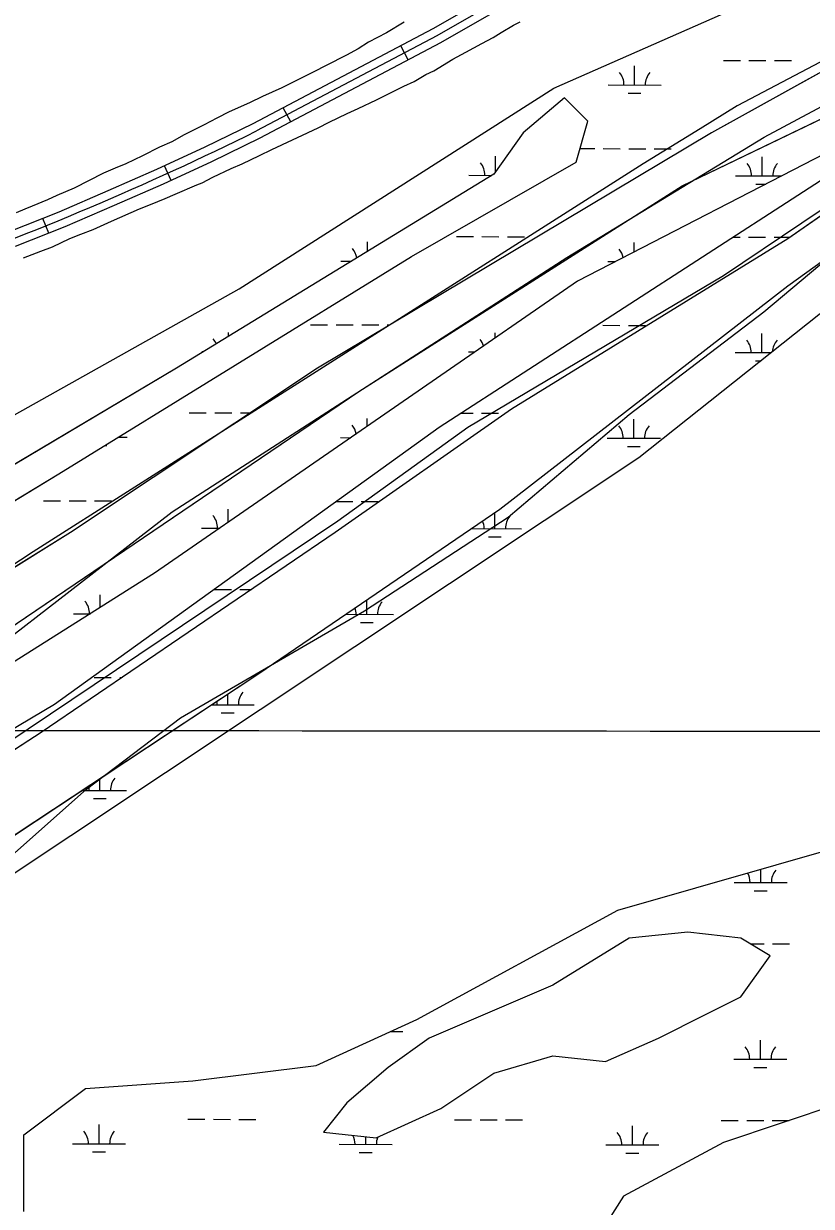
# Model space of a CAD drawing. Extents: x 3219052 to 3256913, y 800770 to 826146.
# Drawn here: x 3247421 to 3248904, y 817381 to 819609 of the extents above; entities that cross this region are included whole.
import ezdxf

# ---------------------------------------------------------------- set-up
doc = ezdxf.new("R2010")
doc.units = 0
for name, color, linetype in [('V-GRID-MAJR', 7, 'Continuous'), ('V-ROAD-CNTR', 7, 'Continuous'), ('V-SITE-VEGE', 7, 'Continuous'), ('V-TOPO-SHOR', 7, 'Continuous'), ('V-WETL-SWMP', 7, 'Continuous')]:
    doc.layers.add(name, color=color, linetype=linetype)

msp = doc.modelspace()

# ---------------------------------------------------------------- linework, layer by layer
at = {"layer": 'V-GRID-MAJR'}
msp.add_spline([(3223238.921, 818307.868), (3228474.772, 818299.872), (3233710.625, 818292.637), (3238946.4790000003, 818286.164), (3244182.3340000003, 818280.452), (3249418.1890000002, 818275.502), (3254654.045, 818271.314), (3254654.046, 818271.314)], degree=3, dxfattribs=at)
at = {"layer": 'V-ROAD-CNTR'}
for p, q in [((3248145.06667276, 819540.226892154), (3248131.079700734, 819566.765839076)), ((3247923.9051150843, 819423.662125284), (3247909.91714306, 819450.2020722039)), ((3247698.728565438, 819313.3673458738), (3247686.156590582, 819340.6052913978)), ((3247468.501025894, 819214.008544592), (3247457.3490481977, 819241.8584888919))]:
    msp.add_line(p, q, dxfattribs=at)
for points in [[(3248775.043412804, 819888.6771952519), (3248447.889067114, 819728.632515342), (3248198.692565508, 819585.4458017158), (3247859.150244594, 819406.4891596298)], [(3248440.849081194, 819741.887488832), (3248191.45657998, 819598.5877754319), (3247852.3532581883, 819419.8621328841), (3247762.1554385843, 819375.6842212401), (3247671.3676201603, 819333.7793050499), (3247579.73280343, 819293.381385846), (3247487.108988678, 819253.77446506), (3247394.0251748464, 819216.5015396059)], [(3248454.9290530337, 819715.3775418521), (3248205.928551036, 819572.3038279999), (3247865.947231, 819393.1161863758), (3247775.041412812, 819348.5902754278), (3247683.705595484, 819306.4333597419), (3247591.6807795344, 819265.863440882), (3247498.584965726, 819226.0545205), (3247404.9311530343, 819188.5535955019)]]:
    msp.add_lwpolyline(points, dxfattribs=at)
msp.add_arc((3245295.2864523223, 824566.2285550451), 5761.623744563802, 289.5577732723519, 296.4226954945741, dxfattribs=at)
at = {"layer": 'V-SITE-VEGE'}
for p, q in [((3249479.009, 819635.166), (3248859.409, 819203.483)), ((3248137.543, 819611.184), (3248103.921, 819591.382)), ((3248319.679, 819591.892), (3248342.867, 819605.87)), ((3248342.867, 819605.87), (3248355.626, 819611.7000000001)), ((3248070.29, 819573.9010000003), (3248050.583, 819561.09)), ((3248103.921, 819591.382), (3248070.29, 819573.9010000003)), ((3248268.664, 819562.768), (3248283.737, 819570.925)), ((3248283.737, 819570.925), (3248304.61, 819582.576)), ((3248304.61, 819582.576), (3248319.679, 819591.892)), ((3248028.5500000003, 819549.437), (3247990.2830000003, 819529.625)), ((3248050.583, 819561.09), (3248028.5500000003, 819549.437)), ((3248229.238, 819541.792), (3248253.588, 819554.61)), ((3248253.588, 819554.61), (3248268.664, 819562.768)), ((3249014.31, 819568.7540000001), (3248715.574, 819402.721)), ((3247990.2830000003, 819529.625), (3247967.092, 819517.968)), ((3248193.295, 819519.661), (3248229.238, 819541.792)), ((3247967.092, 819517.968), (3247931.143, 819499.321)), ((3248156.19, 819499.849), (3248178.22, 819512.665)), ((3248178.22, 819512.665), (3248193.295, 819519.661)), ((3248859.409, 819114.931), (3249412.623, 819513.411)), ((3247906.788, 819487.661), (3247870.838, 819471.337)), ((3247931.143, 819499.321), (3247906.788, 819487.661)), ((3248085.452, 819464.8790000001), (3248136.4760000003, 819490.522)), ((3248136.4760000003, 819490.522), (3248156.19, 819499.849)), ((3247846.483, 819459.677), (3247808.2120000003, 819442.188)), ((3247870.838, 819471.337), (3247846.483, 819459.677)), ((3248050.6580000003, 819448.557), (3248085.452, 819464.8790000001)), ((3248438.969, 819469.133), (3248361.518, 819402.721)), ((3248483.227, 819424.859), (3248438.969, 819469.133)), ((3247808.2120000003, 819442.188), (3247785.018, 819430.53)), ((3247996.153, 819422.906), (3248029.781, 819439.226)), ((3248029.781, 819439.226), (3248050.6580000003, 819448.557)), ((3248660.254, 819303.1020000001), (3248958.989, 819446.996)), ((3247760.668, 819417.712), (3247723.558, 819399.063)), ((3247785.018, 819430.53), (3247760.668, 819417.712)), ((3247975.278, 819412.4180000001), (3247996.153, 819422.906)), ((3248461.098, 819347.3790000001), (3248483.227, 819424.859)), ((3247723.558, 819399.063), (3247700.3680000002, 819386.2440000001)), ((3247888.299, 819371.607), (3247975.278, 819412.4180000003)), ((3248715.574, 819402.721), (3247974.27, 818959.9670000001)), ((3248361.518, 819402.721), (3248306.198, 819325.2390000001)), ((3247677.173, 819375.75), (3247644.704, 819359.432)), ((3247700.3680000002, 819386.2440000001), (3247677.173, 819375.75)), ((3247865.105, 819359.9500000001), (3247888.299, 819371.6069999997)), ((3247644.704, 819359.432), (3247613.392, 819344.2750000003)), ((3247832.634, 819344.795), (3247865.105, 819359.9500000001)), ((3247571.637, 819326.777), (3247515.973, 819298.8030000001)), ((3247593.674, 819336.109), (3247571.637, 819326.777)), ((3247613.392, 819344.2750000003), (3247593.674, 819336.109)), ((3247776.966, 819319.142), (3247811.757, 819335.464)), ((3247811.757, 819335.464), (3247832.634, 819344.795)), ((3248151.2970000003, 819170.275), (3248461.098, 819347.3790000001)), ((3247706.22, 819287.6539999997), (3247746.813, 819305.15)), ((3248306.198, 819325.2390000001), (3247708.7260000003, 818959.9670000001)), ((3247746.813, 819305.15), (3247757.254, 819308.6539999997)), ((3247757.254, 819308.654), (3247776.966, 819319.142)), ((3247483.497, 819284.807), (3247466.1040000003, 819276.6460000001)), ((3247515.973, 819298.8030000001), (3247483.497, 819284.807)), ((3247687.663, 819279.488), (3247706.22, 819287.6540000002)), ((3248051.719, 818915.692), (3248660.254, 819303.1020000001)), ((3247423.188, 819259.143), (3247406.951, 819252.1449999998)), ((3247437.106, 819264.976), (3247423.188, 819259.143)), ((3247466.1040000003, 819276.6460000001), (3247437.106, 819264.976)), ((3247586.758, 819236.331), (3247638.949, 819259.655)), ((3247638.949, 819259.655), (3247659.826, 819267.823)), ((3247659.826, 819267.823), (3247687.663, 819279.488)), ((3247528.769, 819211.835), (3247551.964, 819221.167)), ((3247551.964, 819221.167), (3247586.758, 819236.3309999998)), ((3247475.414, 819188.508), (3247507.887, 819203.665)), ((3247507.887, 819203.665), (3247528.769, 819211.835)), ((3248859.409, 819203.483), (3248339.389, 818882.485)), ((3247420.898, 819167.502), (3247453.375, 819180.336)), ((3247453.375, 819180.336), (3247475.414, 819188.508)), ((3247487.4420000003, 818760.728), (3248151.2970000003, 819170.275)), ((3248317.2630000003, 818694.3150000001), (3248859.409, 819114.931)), ((3247708.7260000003, 818959.9670000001), (3247299.35, 818716.452)), ((3247974.27, 818959.9670000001), (3247509.571, 818650.04)), ((3246779.33, 818052.323), (3248051.719, 818915.692)), ((3248339.389, 818882.485), (3248007.4620000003, 818650.04)), ((3246646.558, 818251.562), (3247487.4420000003, 818760.728)), ((3247863.627, 818384.387), (3248317.2630000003, 818694.3150000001)), ((3247509.571, 818650.04), (3246956.359, 818306.905)), ((3248007.4620000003, 818650.04), (3247454.25, 818273.699)), ((3247277.221, 817996.9770000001), (3247863.627, 818384.387)), ((3247454.25, 818273.699), (3247232.964, 818129.8050000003)), ((3248560.676, 817886.287), (3248416.841, 817797.738)), ((3248671.3170000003, 817897.359), (3248560.676, 817886.287)), ((3248770.897, 817886.287), (3248671.3170000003, 817897.359)), ((3248826.217, 817853.083), (3248770.897, 817886.2869999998)), ((3248770.897, 817775.6009999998), (3248826.217, 817853.083)), ((3248416.841, 817797.738), (3248184.4930000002, 817698.1190000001)), ((3248704.511, 817742.395), (3248770.897, 817775.6010000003)), ((3248615.9960000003, 817698.1190000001), (3248704.511, 817742.395)), ((3248184.4930000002, 817698.1190000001), (3248107.042, 817642.7760000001)), ((3248516.419, 817653.843), (3248615.9960000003, 817698.1189999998)), ((3248306.198, 817631.706), (3248416.841, 817664.9130000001)), ((3248416.841, 817664.9130000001), (3248516.419, 817653.843)), ((3248107.042, 817642.7760000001), (3248029.591, 817576.3610000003)), ((3248206.62, 817565.294), (3248306.198, 817631.706)), ((3248029.591, 817576.361), (3247985.333, 817521.0179999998)), ((3248084.911, 817509.949), (3248206.62, 817565.294)), ((3247985.333, 817521.018), (3248084.911, 817509.949))]:
    msp.add_line(p, q, dxfattribs=at)
at = {"layer": 'V-TOPO-SHOR'}
for points in [[(3248694.3704782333, 819410.720462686), (3248587.0424021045, 819344.5900248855), (3247439.17947264, 818613.6811525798), (3246595.126760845, 818059.1425154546), (3246536.0186917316, 818008.6929737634), (3246510.6084262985, 817949.7439000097), (3246502.0912280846, 817907.6172288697), (3246535.771365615, 817890.6888293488), (3246763.668777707, 818041.9314575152), (3247168.7490679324, 818277.0917710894), (3247700.633359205, 818688.9933090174), (3248443.3806661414, 819167.884132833), (3248814.727820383, 819394.6862435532), (3249051.0011014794, 819520.6246031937), (3249177.593108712, 819596.2194180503), (3249143.9483034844, 819630.0055524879), (3249051.177762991, 819604.9132777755), (3248764.278278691, 819453.7943126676), (3248694.3704782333, 819410.720462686)], [(3249033.4320816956, 819332.2020178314), (3248738.320362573, 819133.5503477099), (3248257.2742683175, 818847.9758247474), (3248012.4661228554, 818671.4819265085), (3247387.846623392, 818251.3458487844), (3247134.6626089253, 818100.1562190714), (3247075.519207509, 818032.8489424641), (3246881.4785944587, 817948.9665893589), (3246780.155523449, 817864.8899085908), (3246746.3340567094, 817814.3873684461), (3246763.1034608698, 817772.207698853), (3246872.6434055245, 817755.1203039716), (3246999.2354127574, 817830.7151188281), (3247167.9894234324, 817914.650470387), (3247387.387303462, 818032.1952948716), (3247539.389576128, 818166.7391834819), (3247716.6784511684, 818301.2300736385), (3248062.6860045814, 818502.7985804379), (3248332.7807524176, 818679.2394802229), (3248560.7664952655, 818872.6264456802), (3248814.038840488, 819065.9604126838), (3249025.131516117, 819242.5249755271)]]:
    msp.add_lwpolyline(points, dxfattribs=at)
at = {"layer": 'V-WETL-SWMP'}
for p, q in [((3248571.050267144, 819493.0443821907), (3248571.125719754, 819529.0443031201)), ((3248738.21121311, 819539.1241298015), (3248770.211142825, 819539.0570608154)), ((3248786.2111076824, 819539.0235263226), (3248818.2110373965, 819538.9564573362)), ((3248834.2110022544, 819538.9229228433), (3248866.210931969, 819538.8558538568)), ((3248521.050376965, 819493.1491774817), (3248621.050157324, 819492.9395868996)), ((3248559.0179515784, 819477.6385669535), (3248583.017898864, 819477.588265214)), ((3248468.468702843, 819373.1881202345), (3248495.954774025, 819373.1305118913)), ((3248511.954738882, 819373.0969773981), (3248543.9546685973, 819373.029908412)), ((3248559.9546334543, 819372.9963739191), (3248591.9545631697, 819372.9293049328)), ((3248607.9545280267, 819372.8957704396), (3248639.9544577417, 819372.8287014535)), ((3248309.2710114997, 819329.544349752), (3248309.3322860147, 819358.7796235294)), ((3248811.163731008, 819321.7277507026), (3248811.2391836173, 819357.7276716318)), ((3248259.256943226, 819322.8844978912), (3248302.1985611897, 819322.7944961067)), ((3248761.1638408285, 819321.8325459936), (3248847.946567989, 819321.6506571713)), ((3248799.131415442, 819306.3219354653), (3248818.0891012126, 819306.2822018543)), ((3248068.4848635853, 819179.9102178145), (3248068.521566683, 819197.4219857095)), ((3248235.6070600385, 819207.5018123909), (3248267.606989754, 819207.4347434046)), ((3248283.606954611, 819207.4012089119), (3248315.6068843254, 819207.3341399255)), ((3248331.6068491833, 819207.3006054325), (3248363.606778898, 819207.2335364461)), ((3248570.3916087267, 819178.7855232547), (3248570.4284642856, 819196.3700338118)), ((3248755.5828784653, 819206.4119896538), (3248769.513887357, 819206.382791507)), ((3248785.513852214, 819206.3492570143), (3248817.513781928, 819206.2821880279)), ((3248833.5137467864, 819206.2486535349), (3248863.2914083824, 819206.1862422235)), ((3248018.446223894, 819161.526860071), (3248038.3472519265, 819161.4851492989)), ((3248520.3531214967, 819160.4749081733), (3248534.759523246, 819160.4447136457)), ((3247961.350691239, 819041.5752634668), (3247993.350620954, 819041.5081944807)), ((3248009.3505858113, 819041.4746599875), (3248041.350515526, 819041.4075910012)), ((3248057.3504803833, 819041.3740565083), (3248089.350410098, 819041.3069875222)), ((3248105.350374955, 819041.273453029), (3248110.384093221, 819041.2629028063)), ((3248511.257483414, 819040.4227080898), (3248543.257413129, 819040.3556391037)), ((3248559.257377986, 819040.3221046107), (3248591.2573077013, 819040.2550356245)), ((3247806.7128637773, 819019.8720871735), (3247806.728132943, 819027.157306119)), ((3248308.6152633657, 819016.6740444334), (3248308.635030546, 819026.1053542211)), ((3248810.4664755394, 818989.0534813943), (3248810.541928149, 819025.0534023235)), ((3247756.6527901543, 818991.2621804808), (3247759.9049140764, 818991.2553643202)), ((3248258.5596877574, 818990.2102285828), (3248270.309664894, 818990.1856016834)), ((3248760.46658536, 818989.1582766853), (3248828.5777101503, 818989.015521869)), ((3248798.4341599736, 818973.647666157), (3248809.2321360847, 818973.6250345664)), ((3247733.002906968, 818875.8794949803), (3247765.002836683, 818875.8124259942)), ((3247781.00280154, 818875.7788915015), (3247813.002731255, 818875.711822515)), ((3247829.0026961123, 818875.678288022), (3247847.8298473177, 818875.6388279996)), ((3248067.793705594, 818850.1451739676), (3248067.8243112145, 818864.7477164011)), ((3248243.5074988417, 818874.8095230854), (3248266.9097342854, 818874.7604740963)), ((3248282.9096991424, 818874.7269396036), (3248314.909628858, 818874.6598706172)), ((3248569.6557562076, 818827.695843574), (3248569.7312088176, 818863.6957645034)), ((3247574.3620720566, 818814.3508560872), (3247577.809592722, 818814.3436303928)), ((3247599.2903456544, 818829.7296425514), (3247615.8418511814, 818829.6949520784)), ((3248017.7489684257, 818828.8525907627), (3248036.943790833, 818828.8123601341)), ((3248519.6558660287, 818827.800638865), (3248619.655646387, 818827.5910482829)), ((3248557.623440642, 818812.2900283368), (3248581.623387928, 818812.2397265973)), ((3247458.746538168, 818709.9529460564), (3247490.7464678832, 818709.8858770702)), ((3247506.7464327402, 818709.852342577), (3247538.746362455, 818709.7852735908)), ((3247554.7463273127, 818709.7517390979), (3247586.746257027, 818709.6846701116)), ((3248009.0261018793, 818708.7996093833), (3248040.6532600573, 818708.7333216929)), ((3248056.6532249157, 818708.6997872), (3248088.6531546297, 818708.6327182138)), ((3247805.977673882, 818669.0985582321), (3247806.0308774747, 818694.4830368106)), ((3248307.862322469, 818657.4311639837), (3248307.926259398, 818687.9367280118)), ((3247755.9555346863, 818658.5879111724), (3247790.6727386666, 818658.5151470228)), ((3248263.412277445, 818657.5243272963), (3248357.862212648, 818657.3263686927)), ((3248295.8300069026, 818642.0253487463), (3248319.8299541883, 818641.9750470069)), ((3247565.1690509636, 818508.7411604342), (3247565.220158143, 818533.1253989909)), ((3247780.3055460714, 818543.1046221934), (3247812.3054757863, 818543.0375532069)), ((3247828.305440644, 818543.004018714), (3247850.0544521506, 818542.9584347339)), ((3248067.0516031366, 818496.0735261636), (3248067.108893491, 818523.4078786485)), ((3247515.1448153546, 818497.2302733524), (3247546.830516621, 818497.1638629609)), ((3248027.2223707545, 818496.1570046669), (3248117.051493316, 818495.9687308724)), ((3248055.019287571, 818480.6677109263), (3248079.0192348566, 818480.6174091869)), ((3247554.049071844, 818377.0774697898), (3247586.0490015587, 818377.0104008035)), ((3247602.0489664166, 818376.9768663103), (3247606.0528582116, 818376.9684745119)), ((3247805.2581693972, 818325.8088465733), (3247805.3001809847, 818345.8533993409)), ((3247775.055336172, 818325.8721490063), (3247855.258059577, 818325.7040512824)), ((3247793.2258538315, 818310.4030313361), (3247817.2258011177, 818310.3527295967)), ((3247564.4474500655, 818164.4512087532), (3247564.4942177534, 818186.7649906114)), ((3247530.825376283, 818164.521677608), (3247614.447340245, 818164.346413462)), ((3247552.4151345, 818149.0453935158), (3247576.415081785, 818148.9950917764)), ((3247457.3520272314, 818044.6044074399), (3247457.8363565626, 818044.603392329)), ((3248808.3747091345, 817991.0306734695), (3248808.4273603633, 818016.1516080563)), ((3248758.3748189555, 817991.1354687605), (3248858.374599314, 817990.9258781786)), ((3248796.342393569, 817975.6248582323), (3248820.342340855, 817975.5745564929)), ((3248788.637847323, 817875.6397866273), (3248814.7247600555, 817875.5851107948)), ((3248830.7247249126, 817875.5515763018), (3248862.724654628, 817875.4845073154)), ((3248112.3144170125, 817710.5559342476), (3248134.5612827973, 817710.5093068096)), ((3248807.677453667, 817658.3564041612), (3248807.752906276, 817694.3563250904)), ((3248757.677563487, 817658.4611994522), (3248857.677343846, 817658.2516088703)), ((3248795.6451381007, 817642.950588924), (3248819.6450853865, 817642.9002871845)), ((3247730.2138850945, 817545.1824177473), (3247762.21381481, 817545.1153487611)), ((3247778.213779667, 817545.0818142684), (3247810.213709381, 817545.014745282)), ((3247826.2136742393, 817544.981210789), (3247858.2136039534, 817544.9141418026)), ((3248232.120782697, 817544.1304658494), (3248264.1207124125, 817544.0633968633)), ((3248280.1206772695, 817544.0298623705), (3248312.120606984, 817543.9627933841)), ((3248328.120571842, 817543.9292588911), (3248360.1205015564, 817543.8621899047)), ((3247563.052939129, 817499.1026701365), (3247563.1283917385, 817535.1025910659)), ((3248566.8667343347, 817496.998766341), (3248566.942186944, 817532.9986872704)), ((3248734.0276802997, 817543.0785139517), (3248766.027610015, 817543.0114449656)), ((3248782.027574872, 817542.9779104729), (3248814.027504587, 817542.9108414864)), ((3248830.0274694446, 817542.8773069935), (3248861.819106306, 817542.8106745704)), ((3248064.959836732, 817498.0507182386), (3248064.989413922, 817512.162576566)), ((3247513.0530489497, 817499.2074654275), (3247613.0528293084, 817498.9978748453)), ((3247551.020623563, 817483.6968548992), (3247575.020570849, 817483.6465531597)), ((3248014.9599465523, 817498.1555135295), (3248114.959726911, 817497.9459229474)), ((3248052.927521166, 817482.6449030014), (3248076.9274684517, 817482.5946012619)), ((3248516.8668441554, 817497.103561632), (3248616.8666245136, 817496.8939710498)), ((3248554.834418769, 817481.5929511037), (3248578.8343660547, 817481.5426493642))]:
    msp.add_line(p, q, dxfattribs=at)
for points in [[(3246365.191, 818211.2980000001), (3246654.603, 818428.544), (3246871.663, 818573.3740000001), (3247826.725, 819109.248), (3248419.178, 819487.082), (3249302.73, 819876.851)], [(3249143.553, 819239.596), (3248579.198, 818790.62), (3247152.981, 817841.79), (3246741.427, 817689.907), (3246669.074, 817689.907), (3246654.603, 817747.839), (3246698.015, 817820.255), (3246784.839, 817892.67), (3247016.369, 818051.984), (3247479.43, 818327.162), (3248202.961, 818848.5530000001), (3249215.5640000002, 819504.28)], [(3248969.9050000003, 819384.426), (3248463.433, 819123.731), (3247667.548, 818573.3740000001), (3246726.9560000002, 817979.569), (3246596.721, 817892.67), (3246509.897, 817849.221), (3246480.9560000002, 817878.187), (3246436.807, 817939.246), (3246524.3680000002, 818066.4670000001), (3246524.3680000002, 818080.9500000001), (3246452.014, 818037.501)], [(3247421.5470000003, 817371.28), (3247421.5470000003, 817516.11), (3247537.312, 817603.009), (3247739.901, 817617.492), (3247971.431, 817646.458), (3248161.355, 817732.868), (3248539.495, 817939.246), (3248984.376, 818066.4670000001), (3249230.377, 818138.882), (3249432.966, 818124.399), (3249534.2600000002, 818051.984), (3249577.6720000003, 817950.6020000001), (3249490.848, 817791.289), (3249273.789, 817689.907), (3248955.435, 817574.0430000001), (3248738.375, 817501.627), (3248550.257, 817400.246), (3248448.9620000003, 817240.932)]]:
    msp.add_lwpolyline(points, dxfattribs=at)
for points in [[(3247122.322, 818074.46), (3246989.5500000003, 817985.909), (3246956.358, 817919.496), (3246967.4220000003, 817886.289), (3247055.936, 817875.22), (3247133.386, 817919.496), (3247277.221, 817996.978), (3247863.627, 818384.387), (3248317.262, 818694.3150000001), (3248859.41, 819114.931), (3249412.624, 819513.41), (3249722.423, 819679.442), (3249788.808, 819734.787), (3249799.873, 819767.993), (3249722.423, 819812.269), (3249479.009, 819635.167), (3248859.41, 819203.482), (3248339.39, 818882.485), (3248007.4620000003, 818650.04), (3247454.249, 818273.699), (3247232.964, 818129.804)], [(3246580.173, 818052.322), (3246546.98, 818008.046), (3246513.787, 817974.84), (3246491.659, 817941.633), (3246513.787, 817908.427), (3246591.237, 817908.427), (3246668.687, 817985.909), (3246779.33, 818052.322), (3248051.719, 818915.692), (3248660.254, 819303.1020000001), (3248958.989, 819446.997), (3249080.696, 819524.479), (3249080.696, 819546.616), (3249014.31, 819568.7540000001), (3248715.575, 819402.721), (3247974.27, 818959.9670000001), (3247509.571, 818650.04), (3246956.358, 818306.905), (3246657.623, 818085.528)], [(3246580.173, 818284.768), (3246513.787, 818240.492), (3246480.595, 818207.286), (3246502.723, 818185.148), (3246558.044, 818196.2170000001), (3246646.558, 818251.561), (3247487.4420000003, 818760.728), (3248151.298, 819170.275), (3248461.097, 819347.377), (3248483.2260000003, 819424.859), (3248438.969, 819469.134), (3248361.519, 819402.721), (3248306.197, 819325.2390000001), (3247708.727, 818959.9670000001), (3247299.35, 818716.453), (3247000.615, 818539.351), (3246724.008, 818384.387)], [(3248029.591, 817576.361), (3247985.3340000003, 817521.017), (3248084.912, 817509.948), (3248206.619, 817565.2930000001), (3248306.197, 817631.706), (3248416.84, 817664.912), (3248516.418, 817653.843), (3248615.997, 817698.1190000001), (3248704.511, 817742.394), (3248770.896, 817775.601), (3248826.218, 817853.083), (3248770.896, 817886.289), (3248671.318, 817897.358), (3248560.6750000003, 817886.289), (3248416.84, 817797.738), (3248184.491, 817698.1190000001), (3248107.041, 817642.775)]]:
    msp.add_lwpolyline(points, close=True, dxfattribs=at)
for centre, radius, start, end in [((3248515.8084475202, 819493.6349683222), 35.24628790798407, 359.10809329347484, 40.651751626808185), ((3248626.294077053, 819493.4034003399), 35.24628790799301, 139.10809028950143, 180.65174862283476), ((3248254.015013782, 819323.3702887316), 35.24628790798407, 359.10809329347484, 40.651751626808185), ((3248755.9219113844, 819322.318336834), 35.24628790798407, 359.10809329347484, 40.651751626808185), ((3248866.4075409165, 819322.0867688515), 35.24628790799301, 139.10809028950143, 180.65174862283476), ((3248013.2042944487, 819162.0126509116), 35.24628790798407, 8.80522223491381, 40.651751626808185), ((3248515.111192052, 819160.960699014), 35.24628790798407, 11.682396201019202, 40.651751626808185), ((3247751.4108607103, 818991.7479713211), 35.24628790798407, 23.529574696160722, 40.651751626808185), ((3248253.3177583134, 818990.6960194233), 35.24628790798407, 18.039000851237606, 40.65175162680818), ((3248755.2246559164, 818989.6440675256), 35.24628790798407, 359.10809329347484, 40.651751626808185), ((3248865.710285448, 818989.4124995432), 35.24628790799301, 139.10809028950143, 178.18266107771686), ((3248012.507038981, 818829.3383816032), 35.24628790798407, 10.672154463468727, 40.65175162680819), ((3248514.413936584, 818828.2864297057), 35.24628790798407, 359.10809329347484, 40.651751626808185), ((3248624.8995661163, 818828.0548617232), 35.24628790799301, 139.10809028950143, 180.65174862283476), ((3247750.7136052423, 818659.0737020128), 35.24628790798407, 359.10809329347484, 40.651751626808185), ((3248363.1061323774, 818657.7901821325), 35.24628790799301, 139.10809028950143, 180.65174862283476), ((3248252.620502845, 818658.021750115), 35.24628790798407, 359.10809329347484, 23.716501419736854), ((3247509.90288591, 818497.716064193), 35.24628790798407, 359.10809329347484, 40.651751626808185), ((3248011.8097835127, 818496.6641122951), 35.24628790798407, 359.10809329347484, 19.356647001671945), ((3248122.295413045, 818496.4325443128), 35.24628790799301, 139.10809028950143, 180.65174862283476), ((3247860.5019793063, 818326.1678647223), 35.24628790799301, 139.10809028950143, 180.65174862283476), ((3247750.016349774, 818326.3994327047), 35.24628790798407, 359.10809329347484, 9.617942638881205), ((3247509.2056304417, 818165.0417948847), 35.24628790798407, 359.10809329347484, 12.937395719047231), ((3247619.691259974, 818164.8102269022), 35.24628790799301, 139.10809028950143, 180.65174862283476), ((3248863.618519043, 817991.3896916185), 35.24628790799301, 139.10809028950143, 180.65174862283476), ((3248753.132889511, 817991.6212596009), 35.24628790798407, 359.10809329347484, 29.71619907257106), ((3248752.4356340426, 817658.9469902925), 35.24628790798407, 359.10809329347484, 40.651751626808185), ((3248862.921263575, 817658.7154223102), 35.24628790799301, 139.10809028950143, 180.65174862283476), ((3247507.811119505, 817499.693256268), 35.24628790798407, 359.10809329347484, 40.651751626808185), ((3247618.2967490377, 817499.4616882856), 35.24628790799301, 139.10809028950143, 180.65174862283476), ((3248009.718017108, 817498.6413043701), 35.24628790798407, 359.10809329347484, 27.33482768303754), ((3248120.2036466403, 817498.4097363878), 35.24628790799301, 159.016208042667, 180.65174862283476), ((3248511.6249147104, 817497.5893524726), 35.24628790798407, 359.10809329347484, 40.651751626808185), ((3248622.110544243, 817497.3577844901), 35.24628790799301, 139.10809028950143, 180.65174862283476)]:
    msp.add_arc(centre, radius, start, end, dxfattribs=at)

doc.saveas('drawing.dxf')
